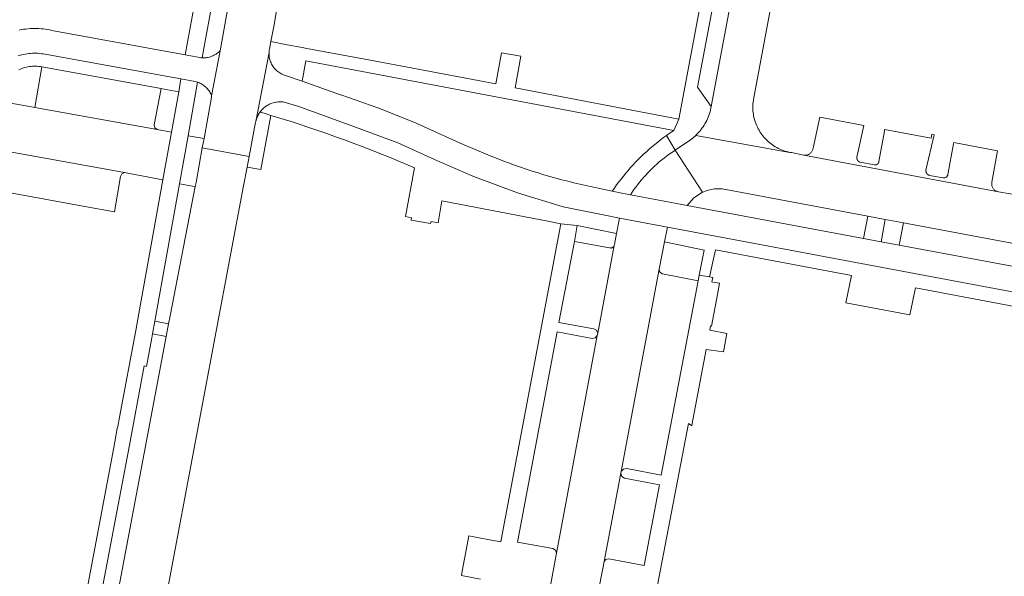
# Model space of a CAD drawing. Extents: x 146402 to 164798, y 455483 to 464134.
# Tile 261 of 575: x 157601 to 157724, y 459874 to 459943. Entities that reach past the tile are written whole.
import ezdxf

# ---------------------------------------------------------------- set-up
doc = ezdxf.new("R2010")
doc.units = 0
doc.header["$LTSCALE"] = 0.2
for name, color, linetype, lineweight in [('B-XX-VH-VERHARDING_ASFALT-GV', 252, 'CONTINUOUS', 18), ('B-XX-VH-VERHARDING_BETONSTRAATSTEEN-GV', 252, 'CONTINUOUS', 18), ('B-XX-VH-VERHARDING_STRAATBAKSTEEN-GV', 252, 'CONTINUOUS', 18), ('B-XX-VH-VERHARDING_TEGEL-GV', 252, 'CONTINUOUS', 18)]:
    doc.layers.add(name, color=color, linetype=linetype, lineweight=lineweight)

msp = doc.modelspace()

# ---------------------------------------------------------------- linework, layer by layer
at = {"layer": 'B-XX-VH-VERHARDING_ASFALT-GV'}
msp.add_lwpolyline([(157629.829, 459926.386), (157624.013, 459927.465), (157623.238, 459923.157), (157623.143, 459922.669), (157620.016, 459906.615), (157619.833, 459905.643), (157619.538, 459904.081), (157611.217, 459859.985), (157609.927, 459853.104), (157608.001, 459842.838), (157607.799, 459841.763), (157607.5, 459840.201), (157605.54, 459829.948), (157611.506, 459829.146), (157612.12, 459832.413), (157613.841, 459841.613), (157629.143, 459922.756), (157629.58, 459925.07)], close=True, dxfattribs=at)
at = {"layer": 'B-XX-VH-VERHARDING_BETONSTRAATSTEEN-GV'}
for points in [[(157695.207, 459975.371), (157687.198, 459932.608), (157687.155, 459932.384), (157687.104, 459932.161), (157687.045, 459931.94), (157686.978, 459931.722), (157686.904, 459931.506), (157686.822, 459931.293), (157686.733, 459931.082), (157686.637, 459930.875), (157686.533, 459930.672), (157686.422, 459930.472), (157686.305, 459930.276), (157686.18, 459930.085), (157686.049, 459929.898), (157685.912, 459929.715), (157685.768, 459929.538), (157685.618, 459929.366), (157685.462, 459929.199), (157685.301, 459929.037), (157685.273, 459929.011), (157696.94, 459926.916), (157696.731, 459926.962), (157696.524, 459927.016), (157696.32, 459927.078), (157696.117, 459927.147), (157695.918, 459927.224), (157695.722, 459927.309), (157695.528, 459927.4), (157695.339, 459927.499), (157695.153, 459927.605), (157694.972, 459927.718), (157694.794, 459927.837), (157694.622, 459927.963), (157694.454, 459928.096), (157694.291, 459928.234), (157694.133, 459928.379), (157694.039, 459928.471), (157693.891, 459928.625), (157693.748, 459928.784), (157693.611, 459928.948), (157693.481, 459929.118), (157693.357, 459929.292), (157693.24, 459929.471), (157693.129, 459929.654), (157693.026, 459929.841), (157692.929, 459930.032), (157692.84, 459930.226), (157692.758, 459930.423), (157692.683, 459930.624), (157692.617, 459930.826), (157692.557, 459931.032), (157692.506, 459931.239), (157692.462, 459931.448), (157692.426, 459931.659), (157692.398, 459931.871), (157692.378, 459932.084), (157692.365, 459932.297), (157692.361, 459932.511), (157692.365, 459932.725), (157692.377, 459932.938), (157692.397, 459933.151), (157692.425, 459933.363), (157692.44, 459933.459), (157700.426, 459976.243)], [(157729.427, 459911.869), (157710.55, 459915.403), (157708.275, 459915.829), (157706.113, 459916.234), (157684.217, 459920.333), (157677.167, 459921.653), (157676.118, 459921.849), (157674.917, 459922.107), (157673.154, 459922.487), (157672.4, 459922.64), (157671.647, 459922.801), (157670.896, 459922.97), (157670.147, 459923.147), (157669.4, 459923.331), (157668.654, 459923.523), (157667.911, 459923.723), (157667.17, 459923.931), (157666.431, 459924.146), (157665.694, 459924.369), (157664.96, 459924.599), (157664.228, 459924.838), (157663.499, 459925.084), (157662.772, 459925.337), (157662.048, 459925.598), (157661.327, 459925.866), (157660.608, 459926.142), (157659.892, 459926.426), (157659.735, 459926.489), (157656.03, 459928.046), (157655.127, 459928.477), (157654.22, 459928.9), (157653.31, 459929.316), (157652.397, 459929.725), (157651.481, 459930.127), (157650.561, 459930.521), (157649.638, 459930.908), (157648.712, 459931.287), (157647.783, 459931.659), (157646.852, 459932.024), (157645.917, 459932.381), (157644.979, 459932.73), (157644.039, 459933.073), (157643.096, 459933.407), (157642.15, 459933.734), (157641.202, 459934.054), (157641.156, 459934.069), (157638.265, 459935.097), (157636.397, 459935.747), (157634.457, 459936.422), (157634.312, 459936.462), (157634.169, 459936.51), (157634.028, 459936.565), (157633.891, 459936.627), (157633.758, 459936.697), (157633.628, 459936.773), (157633.503, 459936.857), (157633.382, 459936.947), (157633.266, 459937.043), (157633.155, 459937.145), (157633.05, 459937.253), (157632.951, 459937.367), (157632.858, 459937.485), (157632.771, 459937.608), (157632.691, 459937.736), (157632.618, 459937.868), (157632.552, 459938.003), (157632.493, 459938.142), (157632.442, 459938.284), (157632.398, 459938.428), (157632.362, 459938.574), (157632.334, 459938.722), (157632.314, 459938.872), (157632.302, 459939.022), (157632.297, 459939.172), (157632.301, 459939.323), (157630.65, 459930.728), (157630.662, 459930.781), (157630.675, 459930.834), (157630.688, 459930.887), (157630.702, 459930.939), (157630.718, 459930.991), (157630.734, 459931.043), (157630.751, 459931.094), (157630.769, 459931.145), (157630.788, 459931.196), (157630.807, 459931.247), (157630.828, 459931.297), (157630.837, 459931.318), (157630.849, 459931.347), (157630.872, 459931.396), (157630.895, 459931.445), (157630.919, 459931.494), (157630.944, 459931.542), (157630.97, 459931.59), (157630.996, 459931.637), (157631.024, 459931.684), (157631.052, 459931.73), (157631.081, 459931.776), (157631.111, 459931.821), (157631.142, 459931.866), (157631.173, 459931.91), (157631.269, 459932.035), (157631.37, 459932.155), (157631.478, 459932.27), (157631.591, 459932.379), (157631.71, 459932.482), (157631.834, 459932.579), (157631.963, 459932.67), (157632.096, 459932.754), (157632.233, 459932.831), (157632.374, 459932.901), (157632.519, 459932.963), (157632.666, 459933.019), (157632.816, 459933.067), (157632.968, 459933.107), (157633.122, 459933.139), (157633.277, 459933.163), (157633.434, 459933.18), (157633.591, 459933.188), (157633.748, 459933.189), (157633.906, 459933.181), (157634.062, 459933.166), (157634.174, 459933.15), (157635.989, 459932.603), (157643.044, 459930.053), (157648.28, 459928.076), (157652.847, 459926.039), (157657.598, 459923.94), (157663.159, 459921.888), (157668.834, 459920.174), (157673.786, 459919.148), (157675.798, 459918.77), (157681.756, 459917.651), (157754.363, 459904.008)], [(157725.767, 459921.505), (157722.85, 459922.035), (157698.699, 459926.581), (157697.15, 459926.877), (157696.94, 459926.916), (157685.273, 459929.011), (157684.953, 459928.726), (157684.616, 459928.463), (157682.707, 459927.173), (157686.119, 459921.958), (157686.296, 459922.036), (157686.476, 459922.107), (157686.659, 459922.17), (157686.845, 459922.226), (157687.032, 459922.274), (157687.222, 459922.314), (157687.412, 459922.346), (157687.604, 459922.371), (157687.797, 459922.387), (157687.991, 459922.396), (157688.184, 459922.396), (157688.378, 459922.388), (157688.571, 459922.373), (157688.763, 459922.349), (157688.954, 459922.318), (157689.011, 459922.307), (157706.639, 459919.001), (157708.801, 459918.595), (157711.061, 459918.17), (157732.91, 459914.074)], [(157673.174, 459872.36), (157673.728, 459875.271), (157673.892, 459876.135), (157675.963, 459887.09), (157676.002, 459887.299), (157680.749, 459912.415), (157681.407, 459915.794), (157681.756, 459917.651), (157675.798, 459918.77), (157675.439, 459916.853), (157675.175, 459915.471), (157675.164, 459915.41), (157675.145, 459915.351), (157673.107, 459904.47), (157673.056, 459904.196), (157667.977, 459877.172), (157667.827, 459876.317), (157667.27, 459873.376)]]:
    msp.add_lwpolyline(points, dxfattribs=at)
for points in [[(157687.198, 459932.608), (157695.207, 459975.371), (157692.816, 459973.733), (157690.378, 459960.835), (157689.828, 459957.923), (157687.517, 459945.697), (157685.498, 459935.017)], [(157632.209, 459944.63), (157627.327, 459945.517), (157626.214, 459939.523), (157625.174, 459933.919), (157625.145, 459933.764), (157624.226, 459928.651), (157624.013, 459927.465), (157629.829, 459926.386), (157630.638, 459930.668), (157630.65, 459930.728), (157632.301, 459939.323), (157632.313, 459939.473), (157632.332, 459939.623), (157632.351, 459939.727), (157632.526, 459940.653), (157632.88, 459942.527), (157633.207, 459944.462)], [(157602.817, 459932.558), (157600.26, 459933), (157599.224, 459927.15), (157614.34, 459924.407), (157614.98, 459924.29), (157619.11, 459923.51), (157620.18, 459929.43), (157618.424, 459929.744), (157603.211, 459932.492)], [(157705.951, 459930.272), (157700.701, 459931.261), (157699.835, 459927.431), (157699.821, 459927.344), (157699.8, 459927.258), (157699.771, 459927.175), (157699.734, 459927.095), (157699.69, 459927.018), (157699.639, 459926.946), (157699.583, 459926.879), (157699.52, 459926.817), (157699.452, 459926.761), (157699.379, 459926.711), (157699.302, 459926.668), (157699.221, 459926.632), (157699.138, 459926.604), (157699.052, 459926.584), (157698.965, 459926.571), (157698.877, 459926.566), (157698.788, 459926.569), (157698.699, 459926.581), (157722.85, 459922.035), (157722.519, 459922.145), (157722.444, 459922.191), (157722.374, 459922.243), (157722.309, 459922.302), (157722.25, 459922.366), (157722.196, 459922.435), (157722.149, 459922.509), (157722.109, 459922.587), (157722.077, 459922.668), (157722.051, 459922.752), (157722.034, 459922.838), (157722.025, 459922.925), (157722.023, 459923.013), (157722.03, 459923.1), (157722.044, 459923.187), (157722.052, 459923.221), (157722.754, 459927.106), (157717.311, 459928.131), (157717.279, 459927.959), (157716.579, 459924.162), (157716.563, 459924.099), (157716.54, 459924.039), (157716.51, 459923.982), (157716.473, 459923.93), (157716.429, 459923.882), (157716.38, 459923.84), (157716.327, 459923.804), (157716.269, 459923.776), (157716.208, 459923.754), (157716.145, 459923.741), (157716.081, 459923.735), (157716.016, 459923.737), (157715.976, 459923.743), (157714.29, 459924.064), (157714.28, 459924.067), (157714.27, 459924.069), (157714.261, 459924.073), (157714.251, 459924.076), (157714.241, 459924.079), (157714.232, 459924.082), (157714.222, 459924.086), (157714.213, 459924.09), (157714.204, 459924.094), (157714.194, 459924.098), (157714.185, 459924.102), (157714.176, 459924.107), (157714.167, 459924.112), (157714.158, 459924.116), (157714.149, 459924.121), (157714.14, 459924.126), (157714.131, 459924.132), (157714.123, 459924.137), (157714.114, 459924.143), (157714.106, 459924.148), (157714.098, 459924.154), (157714.089, 459924.16), (157714.081, 459924.166), (157714.073, 459924.173), (157714.065, 459924.179), (157714.058, 459924.186), (157714.05, 459924.192), (157714.042, 459924.199), (157714.035, 459924.206), (157714.028, 459924.213), (157714.021, 459924.221), (157714.013, 459924.228), (157714.006, 459924.235), (157714, 459924.243), (157713.993, 459924.251), (157713.987, 459924.259), (157713.98, 459924.266), (157713.974, 459924.275), (157713.968, 459924.283), (157713.962, 459924.291), (157713.959, 459924.295), (157713.956, 459924.299), (157713.95, 459924.308), (157713.945, 459924.316), (157713.94, 459924.325), (157713.934, 459924.334), (157713.929, 459924.343), (157713.924, 459924.352), (157713.92, 459924.361), (157713.915, 459924.37), (157713.911, 459924.379), (157713.906, 459924.388), (157713.902, 459924.397), (157713.898, 459924.407), (157713.895, 459924.416), (157713.891, 459924.426), (157713.887, 459924.435), (157713.884, 459924.445), (157713.881, 459924.455), (157713.878, 459924.464), (157713.876, 459924.474), (157713.873, 459924.484), (157713.87, 459924.494), (157713.868, 459924.504), (157713.866, 459924.514), (157713.864, 459924.524), (157713.863, 459924.534), (157713.861, 459924.544), (157713.86, 459924.554), (157713.858, 459924.564), (157713.857, 459924.574), (157713.857, 459924.584), (157713.856, 459924.595), (157713.856, 459924.605), (157713.855, 459924.615), (157713.855, 459924.625), (157713.855, 459924.635), (157713.855, 459924.645), (157713.856, 459924.656), (157713.856, 459924.666), (157713.857, 459924.676), (157713.858, 459924.686), (157714.857, 459929.102), (157714.593, 459929.152), (157714.5, 459928.661), (157708.725, 459929.749), (157708.69, 459929.553), (157708.016, 459925.781), (157708.014, 459925.772), (157708.013, 459925.763), (157708.011, 459925.755), (157708.009, 459925.746), (157708.007, 459925.737), (157708.005, 459925.728), (157708.002, 459925.72), (157708, 459925.711), (157707.997, 459925.703), (157707.994, 459925.694), (157707.991, 459925.685), (157707.988, 459925.677), (157707.984, 459925.669), (157707.981, 459925.661), (157707.977, 459925.652), (157707.974, 459925.644), (157707.97, 459925.636), (157707.966, 459925.628), (157707.962, 459925.62), (157707.957, 459925.612), (157707.953, 459925.604), (157707.948, 459925.597), (157707.944, 459925.589), (157707.939, 459925.581), (157707.934, 459925.574), (157707.929, 459925.566), (157707.923, 459925.559), (157707.918, 459925.552), (157707.912, 459925.545), (157707.907, 459925.538), (157707.901, 459925.531), (157707.895, 459925.524), (157707.889, 459925.517), (157707.883, 459925.511), (157707.877, 459925.504), (157707.871, 459925.498), (157707.864, 459925.492), (157707.858, 459925.485), (157707.851, 459925.479), (157707.844, 459925.473), (157707.837, 459925.468), (157707.83, 459925.462), (157707.823, 459925.456), (157707.816, 459925.451), (157707.809, 459925.446), (157707.802, 459925.44), (157707.794, 459925.435), (157707.787, 459925.43), (157707.779, 459925.426), (157707.771, 459925.421), (157707.764, 459925.416), (157707.756, 459925.412), (157707.748, 459925.408), (157707.74, 459925.403), (157707.732, 459925.4), (157707.724, 459925.396), (157707.716, 459925.392), (157707.707, 459925.388), (157707.699, 459925.385), (157707.691, 459925.382), (157707.682, 459925.379), (157707.674, 459925.376), (157707.665, 459925.373), (157707.657, 459925.37), (157707.648, 459925.367), (157707.639, 459925.365), (157707.631, 459925.363), (157707.622, 459925.361), (157707.613, 459925.359), (157707.604, 459925.357), (157707.595, 459925.356), (157707.587, 459925.354), (157707.578, 459925.353), (157707.569, 459925.352), (157707.56, 459925.351), (157707.551, 459925.35), (157707.542, 459925.349), (157707.533, 459925.349), (157707.524, 459925.348), (157707.515, 459925.348), (157707.506, 459925.348), (157707.497, 459925.348), (157707.488, 459925.348), (157707.479, 459925.349), (157707.47, 459925.349), (157707.461, 459925.35), (157705.701, 459925.683), (157705.692, 459925.685), (157705.683, 459925.688), (157705.674, 459925.691), (157705.664, 459925.693), (157705.655, 459925.696), (157705.646, 459925.7), (157705.637, 459925.703), (157705.628, 459925.706), (157705.62, 459925.71), (157705.611, 459925.714), (157705.602, 459925.718), (157705.594, 459925.722), (157705.585, 459925.726), (157705.577, 459925.73), (157705.568, 459925.735), (157705.56, 459925.74), (157705.552, 459925.744), (157705.543, 459925.749), (157705.535, 459925.754), (157705.527, 459925.76), (157705.52, 459925.765), (157705.512, 459925.771), (157705.504, 459925.776), (157705.497, 459925.782), (157705.489, 459925.788), (157705.482, 459925.794), (157705.474, 459925.8), (157705.467, 459925.806), (157705.46, 459925.813), (157705.453, 459925.819), (157705.446, 459925.826), (157705.44, 459925.833), (157705.433, 459925.839), (157705.427, 459925.847), (157705.42, 459925.854), (157705.414, 459925.861), (157705.408, 459925.868), (157705.402, 459925.876), (157705.396, 459925.883), (157705.39, 459925.891), (157705.385, 459925.898), (157705.379, 459925.906), (157705.374, 459925.914), (157705.369, 459925.922), (157705.364, 459925.93), (157705.359, 459925.938), (157705.354, 459925.947), (157705.35, 459925.955), (157705.345, 459925.964), (157705.341, 459925.972), (157705.337, 459925.981), (157705.333, 459925.989), (157705.329, 459925.998), (157705.325, 459926.007), (157705.321, 459926.016), (157705.318, 459926.025), (157705.315, 459926.034), (157705.312, 459926.043), (157705.309, 459926.052), (157705.306, 459926.061), (157705.303, 459926.07), (157705.301, 459926.079), (157705.299, 459926.088), (157705.297, 459926.098), (157705.295, 459926.107), (157705.293, 459926.116), (157705.291, 459926.126), (157705.29, 459926.135), (157705.288, 459926.145), (157705.287, 459926.154), (157705.286, 459926.163), (157705.285, 459926.173), (157705.285, 459926.183), (157705.284, 459926.192), (157705.284, 459926.202), (157705.284, 459926.211), (157705.284, 459926.221), (157705.284, 459926.23), (157705.284, 459926.24), (157705.285, 459926.249), (157705.285, 459926.259), (157705.286, 459926.268), (157705.287, 459926.278), (157705.288, 459926.287), (157705.29, 459926.297), (157705.291, 459926.306), (157706.129, 459930.238)], [(157624.226, 459928.651), (157622.25, 459928.96), (157621.18, 459922.99), (157623.03, 459922.69), (157623.143, 459922.669), (157623.238, 459923.157), (157624.013, 459927.465)], [(157686.119, 459921.958), (157682.707, 459927.173), (157682.619, 459927.116), (157682.296, 459926.899), (157681.978, 459926.676), (157681.664, 459926.446), (157681.356, 459926.21), (157681.052, 459925.968), (157680.753, 459925.72), (157680.459, 459925.465), (157680.171, 459925.205), (157679.888, 459924.938), (157679.611, 459924.666), (157679.339, 459924.388), (157679.073, 459924.105), (157678.813, 459923.816), (157678.559, 459923.522), (157678.311, 459923.222), (157678.07, 459922.918), (157677.834, 459922.609), (157677.605, 459922.295), (157677.383, 459921.976), (157677.167, 459921.653), (157684.217, 459920.333), (157685.057, 459921.275)], [(157711.061, 459918.17), (157708.801, 459918.595), (157708.275, 459915.829), (157710.55, 459915.403)], [(157732.91, 459914.074), (157711.061, 459918.17), (157710.55, 459915.403), (157729.427, 459911.869)], [(157674.573, 459915.064), (157670.216, 459915.846), (157668.286, 459905.819), (157672.605, 459905.033), (157672.953, 459904.838), (157673.107, 459904.47), (157675.145, 459915.351), (157675.119, 459915.295), (157675.085, 459915.243), (157675.046, 459915.196), (157675, 459915.154), (157674.95, 459915.118), (157674.895, 459915.089), (157674.837, 459915.067), (157674.777, 459915.053), (157674.715, 459915.047), (157674.653, 459915.049), (157674.592, 459915.059)], [(157680.836, 459912.048), (157680.749, 459912.415), (157676.002, 459887.299), (157676.286, 459887.623), (157676.712, 459887.69), (157680.992, 459886.865), (157685.573, 459910.987), (157681.14, 459911.826)], [(157672.408, 459903.819), (157668.066, 459904.651), (157663.154, 459878.559), (157667.541, 459877.764), (157667.873, 459877.552), (157667.977, 459877.172), (157673.056, 459904.196), (157672.803, 459903.886)], [(157676.094, 459886.707), (157675.963, 459887.09), (157673.892, 459876.135), (157674.129, 459876.403), (157674.478, 459876.477), (157678.875, 459875.665), (157680.789, 459885.671), (157676.442, 459886.499)]]:
    msp.add_lwpolyline(points, close=True, dxfattribs=at)
at = {"layer": 'B-XX-VH-VERHARDING_STRAATBAKSTEEN-GV'}
for points in [[(157618.9, 459934.84), (157604.111, 459937.515), (157603.211, 459932.492), (157618.424, 459929.744), (157618.119, 459929.954), (157618.046, 459930.318)], [(157614.34, 459924.407), (157599.224, 459927.15), (157599.132, 459926.636), (157598.438, 459922.732), (157598.35, 459922.24), (157609.431, 459920.208), (157613.13, 459919.53), (157613.873, 459923.91), (157614.005, 459924.254)]]:
    msp.add_lwpolyline(points, close=True, dxfattribs=at)
at = {"layer": 'B-XX-VH-VERHARDING_TEGEL-GV'}
for points in [[(157624.484, 459949.904), (157623.943, 459950.167), (157623.925, 459950.068), (157621.89, 459939.03), (157623.689, 459938.665), (157623.833, 459938.647), (157623.978, 459938.637), (157624.42, 459940.96), (157624.58, 459941.84), (157625.747, 459948.153), (157626.123, 459948.504), (157625.997, 459948.651), (157625.866, 459948.794), (157625.747, 459948.931), (157625.625, 459949.065), (157625.319, 459949.336), (157624.994, 459949.584)], [(157634.552, 459940.273), (157632.526, 459940.653), (157632.351, 459939.727), (157632.332, 459939.623), (157632.313, 459939.473), (157632.301, 459939.323), (157632.297, 459939.172), (157632.302, 459939.022), (157632.314, 459938.872), (157632.334, 459938.722), (157632.362, 459938.574), (157632.398, 459938.428), (157632.442, 459938.284), (157632.493, 459938.142), (157632.552, 459938.003), (157632.618, 459937.868), (157632.691, 459937.736), (157632.771, 459937.608), (157632.858, 459937.485), (157632.951, 459937.367), (157633.05, 459937.253), (157633.155, 459937.145), (157633.266, 459937.043), (157633.382, 459936.947), (157633.503, 459936.857), (157633.628, 459936.773), (157633.758, 459936.697), (157633.891, 459936.627), (157634.028, 459936.565), (157634.169, 459936.51), (157634.312, 459936.462), (157634.457, 459936.422), (157636.397, 459935.747), (157636.872, 459938.289), (157682.559, 459929.634), (157683.165, 459931.052), (157662.856, 459934.925), (157663.576, 459938.832), (157661.161, 459939.257), (157660.474, 459935.418), (157645.1, 459938.298), (157637.004, 459939.814), (157636.423, 459939.923)], [(157633.906, 459933.181), (157633.748, 459933.189), (157633.591, 459933.188), (157633.434, 459933.18), (157633.277, 459933.163), (157633.122, 459933.139), (157632.968, 459933.107), (157632.816, 459933.067), (157632.666, 459933.019), (157632.519, 459932.963), (157632.374, 459932.901), (157632.233, 459932.831), (157632.096, 459932.754), (157631.963, 459932.67), (157631.834, 459932.579), (157631.71, 459932.482), (157631.591, 459932.379), (157631.478, 459932.27), (157631.37, 459932.155), (157631.269, 459932.035), (157631.173, 459931.91), (157631.684, 459931.759), (157632.536, 459931.502), (157632.803, 459931.422), (157633.92, 459931.078), (157634.049, 459931.036), (157635.034, 459930.725), (157636.146, 459930.365), (157637.255, 459929.998), (157638.362, 459929.623), (157639.466, 459929.241), (157640.568, 459928.85), (157641.666, 459928.453), (157642.762, 459928.048), (157643.856, 459927.635), (157644.946, 459927.215), (157646.034, 459926.787), (157647.118, 459926.352), (157648.2, 459925.91), (157649.279, 459925.46), (157650.354, 459925.003), (157649.232, 459918.954), (157649.992, 459918.811), (157649.946, 459918.519), (157652.364, 459918.07), (157652.424, 459918.35), (157653.297, 459918.186), (157653.767, 459920.905), (157667.11, 459918.329), (157668.523, 459918.057), (157670.565, 459917.828), (157675.439, 459916.853), (157675.798, 459918.77), (157673.786, 459919.148), (157668.834, 459920.174), (157663.159, 459921.888), (157657.598, 459923.94), (157652.847, 459926.039), (157648.28, 459928.076), (157643.044, 459930.053), (157635.989, 459932.603), (157634.174, 459933.15), (157634.062, 459933.166)], [(157631.684, 459931.759), (157631.173, 459931.91), (157631.142, 459931.866), (157631.111, 459931.821), (157631.081, 459931.776), (157631.052, 459931.73), (157631.024, 459931.684), (157630.996, 459931.637), (157630.97, 459931.59), (157630.944, 459931.542), (157630.919, 459931.494), (157630.895, 459931.445), (157630.872, 459931.396), (157630.849, 459931.347), (157630.837, 459931.318), (157630.828, 459931.297), (157630.807, 459931.247), (157630.788, 459931.196), (157630.769, 459931.145), (157630.751, 459931.094), (157630.734, 459931.043), (157630.718, 459930.991), (157630.702, 459930.939), (157630.688, 459930.887), (157630.675, 459930.834), (157630.662, 459930.781), (157630.65, 459930.728), (157630.638, 459930.668), (157629.829, 459926.386), (157629.58, 459925.07), (157631.276, 459924.802), (157632.536, 459931.502)], [(157682.707, 459927.173), (157681.627, 459929.001), (157681.29, 459928.757), (157680.919, 459928.48), (157680.553, 459928.196), (157680.193, 459927.906), (157679.837, 459927.61), (157679.486, 459927.308), (157679.141, 459926.999), (157678.801, 459926.685), (157678.467, 459926.365), (157678.138, 459926.039), (157677.815, 459925.708), (157677.498, 459925.371), (157677.186, 459925.029), (157676.881, 459924.681), (157676.582, 459924.328), (157676.288, 459923.97), (157676.001, 459923.607), (157675.72, 459923.239), (157675.446, 459922.866), (157675.178, 459922.489), (157674.917, 459922.107), (157676.118, 459921.849), (157677.167, 459921.653), (157677.383, 459921.976), (157677.605, 459922.295), (157677.834, 459922.609), (157678.07, 459922.918), (157678.311, 459923.222), (157678.559, 459923.522), (157678.813, 459923.816), (157679.073, 459924.105), (157679.339, 459924.388), (157679.611, 459924.666), (157679.888, 459924.938), (157680.171, 459925.205), (157680.459, 459925.465), (157680.753, 459925.72), (157681.052, 459925.968), (157681.356, 459926.21), (157681.664, 459926.446), (157681.978, 459926.676), (157682.296, 459926.899), (157682.619, 459927.116)], [(157708.801, 459918.595), (157706.639, 459919.001), (157706.113, 459916.234), (157708.275, 459915.829)], [(157619.833, 459905.643), (157618.13, 459905.96), (157617.832, 459904.381), (157619.538, 459904.081)]]:
    msp.add_lwpolyline(points, close=True, dxfattribs=at)
for points in [[(157686.006, 459946.044), (157683.165, 459931.052), (157682.559, 459929.634), (157682.09, 459929.322), (157681.627, 459929.001), (157682.707, 459927.173), (157684.616, 459928.463), (157684.953, 459928.726), (157685.273, 459929.011), (157685.301, 459929.037), (157685.462, 459929.199), (157685.618, 459929.366), (157685.768, 459929.538), (157685.912, 459929.715), (157686.049, 459929.898), (157686.18, 459930.085), (157686.305, 459930.276), (157686.422, 459930.472), (157686.533, 459930.672), (157686.637, 459930.875), (157686.733, 459931.082), (157686.822, 459931.293), (157686.904, 459931.506), (157686.978, 459931.722), (157687.045, 459931.94), (157687.104, 459932.161), (157687.155, 459932.384), (157687.198, 459932.608), (157685.498, 459935.017), (157687.517, 459945.697)], [(157601.17, 459938.894), (157601.383, 459938.961), (157601.598, 459939.021), (157601.815, 459939.073), (157602.033, 459939.117), (157602.253, 459939.153), (157602.474, 459939.181), (157602.696, 459939.201), (157602.918, 459939.214), (157603.141, 459939.218), (157603.364, 459939.214), (157603.587, 459939.203), (157603.809, 459939.183), (157604.03, 459939.155), (157604.25, 459939.12), (157621.343, 459936.029), (157623.141, 459935.704), (157623.288, 459935.667), (157623.432, 459935.621), (157623.566, 459935.571), (157623.705, 459935.511), (157623.84, 459935.443), (157623.972, 459935.369), (157624.099, 459935.288), (157624.222, 459935.2), (157624.34, 459935.106), (157624.453, 459935.005), (157624.56, 459934.899), (157624.662, 459934.788), (157624.757, 459934.67), (157624.846, 459934.549), (157624.929, 459934.422), (157625.005, 459934.292), (157625.074, 459934.157), (157625.135, 459934.019), (157625.174, 459933.919), (157626.214, 459939.523), (157626.197, 459939.504), (157626.086, 459939.398), (157625.97, 459939.298), (157625.849, 459939.204), (157625.723, 459939.117), (157625.593, 459939.036), (157625.458, 459938.962), (157625.32, 459938.895), (157625.179, 459938.836), (157625.035, 459938.784), (157624.888, 459938.739), (157624.74, 459938.702), (157624.589, 459938.673), (157624.437, 459938.652), (157624.284, 459938.639), (157624.131, 459938.634), (157623.978, 459938.637), (157623.833, 459938.647), (157623.689, 459938.665), (157621.89, 459939.03), (157605.334, 459942.038), (157605.068, 459942.097), (157604.8, 459942.148), (157604.531, 459942.191), (157604.261, 459942.226), (157603.99, 459942.253), (157603.718, 459942.272), (157603.446, 459942.283), (157603.173, 459942.286), (157602.901, 459942.282), (157602.629, 459942.269), (157602.357, 459942.248), (157602.086, 459942.219), (157601.816, 459942.183), (157601.547, 459942.138), (157601.28, 459942.085)], [(157601.255, 459937.174), (157601.433, 459937.251), (157601.615, 459937.321), (157601.798, 459937.383), (157601.985, 459937.437), (157602.173, 459937.484), (157602.363, 459937.523), (157602.555, 459937.554), (157602.747, 459937.578), (157602.941, 459937.593), (157603.135, 459937.6), (157603.329, 459937.599), (157603.523, 459937.591), (157603.716, 459937.574), (157603.914, 459937.549), (157604.111, 459937.515), (157618.9, 459934.84), (157619.292, 459934.763), (157621.08, 459934.41), (157621.343, 459936.029), (157604.25, 459939.12), (157604.03, 459939.155), (157603.809, 459939.183), (157603.587, 459939.203), (157603.364, 459939.214), (157603.141, 459939.218), (157602.918, 459939.214), (157602.696, 459939.201), (157602.474, 459939.181), (157602.253, 459939.153), (157602.033, 459939.117), (157601.815, 459939.073), (157601.598, 459939.021), (157601.383, 459938.961), (157601.17, 459938.894)], [(157607.53, 459851.419), (157614.83, 459889.92), (157616.79, 459900.41), (157617.09, 459900.36), (157617.74, 459903.89), (157617.832, 459904.381), (157618.13, 459905.96), (157621.18, 459922.99), (157622.25, 459928.96), (157623.432, 459935.621), (157623.288, 459935.667), (157623.141, 459935.704), (157621.343, 459936.029), (157621.08, 459934.41), (157620.18, 459929.43), (157619.11, 459923.51), (157616.13, 459906.93), (157615.76, 459904.82), (157613.726, 459894.075), (157613.508, 459892.92), (157613.457, 459892.655), (157613.01, 459890.29), (157606.405, 459855.225)], [(157667.27, 459873.376), (157667.827, 459876.317), (157667.977, 459877.172), (157667.873, 459877.552), (157667.541, 459877.764), (157663.154, 459878.559), (157668.066, 459904.651), (157672.408, 459903.819), (157672.803, 459903.886), (157673.056, 459904.196), (157673.107, 459904.47), (157672.953, 459904.838), (157672.605, 459905.033), (157668.286, 459905.819), (157670.216, 459915.846), (157670.565, 459917.828), (157668.523, 459918.057), (157661.227, 459879.48), (157661.056, 459878.575), (157659.662, 459878.844), (157657.122, 459879.334), (157657.033, 459878.865), (157656.294, 459874.951), (157656.191, 459874.41), (157658.571, 459873.962)], [(157754.363, 459904.008), (157681.756, 459917.651), (157681.407, 459915.794), (157686.323, 459914.765), (157685.709, 459911.673), (157686.988, 459911.458), (157687.711, 459914.829), (157704.625, 459911.622), (157703.924, 459908.259), (157711.851, 459906.758), (157712.546, 459910.111), (157729.442, 459906.929)], [(157675.483, 459846.89), (157684.355, 459893.288), (157684.798, 459893.002), (157684.807, 459893.061), (157686.58, 459902.439), (157688.731, 459902.172), (157689.154, 459904.447), (157687.026, 459904.846), (157687.119, 459905.371), (157687.223, 459905.358), (157687.961, 459909.289), (157688.22, 459910.672), (157687.407, 459910.82), (157687.266, 459910.846), (157687.383, 459911.392), (157686.988, 459911.458), (157685.709, 459911.673), (157685.573, 459910.987), (157680.992, 459886.865), (157676.712, 459887.69), (157676.286, 459887.623), (157676.002, 459887.299), (157675.963, 459887.09), (157676.094, 459886.707), (157676.442, 459886.499), (157680.789, 459885.671), (157678.875, 459875.665), (157674.478, 459876.477), (157674.129, 459876.403), (157673.892, 459876.135), (157673.728, 459875.271), (157673.174, 459872.36)]]:
    msp.add_lwpolyline(points, dxfattribs=at)

doc.saveas('drawing.dxf')
